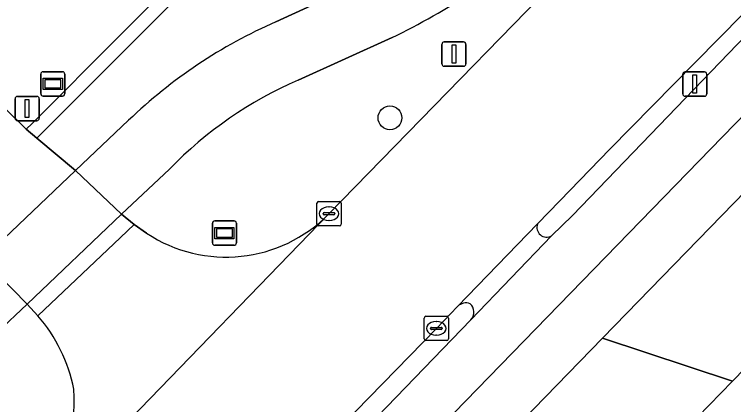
# Model space of a CAD drawing. Extents: x 162879 to 165540, y 384011 to 385181.
# Drawn here: x 164495.65 to 164525.18, y 384945.02 to 384961.05 of the extents above; entities that cross this region are included whole.
import ezdxf

# ---------------------------------------------------------------- set-up
doc = ezdxf.new("R2010")
doc.units = 0
for name, color, linetype in [('IMGEO_Boom', 7, 'Continuous'), ('IMGEO_Fietspad_gesloten', 7, 'Continuous'), ('IMGEO_Fietspad_open', 7, 'Continuous'), ('IMGEO_Grasland_overig', 7, 'Continuous'), ('IMGEO_Groenvoorziening', 7, 'Continuous'), ('IMGEO_Informatiebord', 7, 'Continuous'), ('IMGEO_Kolk', 7, 'Continuous'), ('IMGEO_Lichtmast', 7, 'Continuous'), ('IMGEO_Parkeervlak_halfverhard', 7, 'Continuous'), ('IMGEO_Rijbaan_lokaal_gesloten', 7, 'Continuous'), ('IMGEO_Rijbaan_lokaal_open', 7, 'Continuous'), ('IMGEO_Straatnaambord', 7, 'Continuous'), ('IMGEO_Verkeersbordpaal', 7, 'Continuous'), ('IMGEO_Verkeerseiland_open', 7, 'Continuous'), ('IMGEO_Voetpad_open', 7, 'Continuous')]:
    doc.layers.add(name, color=color, linetype=linetype)

msp = doc.modelspace()

# ---------------------------------------------------------------- linework, layer by layer
at = {"layer": 'IMGEO_Boom'}
msp.add_circle((164511.07, 384956.8), 0.489, dxfattribs=at)
at = {"layer": 'IMGEO_Fietspad_gesloten'}
for points in [[(164509.315, 384962.094), (164506.384, 384960.747)], [(164507.296, 384958.345), (164511.158, 384960.099)], [(164500.339, 384956.702), (164498.158, 384954.634), (164500.049, 384952.849), (164502.013, 384954.694)], [(164494.943, 384948.001), (164496.174, 384949.14), (164494.342, 384951.014), (164493.232, 384949.962)]]:
    msp.add_lwpolyline(points, dxfattribs=at)
msp.add_lwpolyline([(164500.049, 384952.849), (164498.158, 384954.634), (164494.342, 384951.014), (164496.174, 384949.14)], close=True, dxfattribs=at)
for centre, radius, start, end in [((164498.859, 384985.411), 28.142, 295.9141, 311.3947), ((164514.788, 384941.648), 20.866, 113.7511, 133.8257), ((164513.788, 384943.304), 16.382, 113.3448, 135.9507)]:
    msp.add_arc(centre, radius, start, end, dxfattribs=at)
at = {"layer": 'IMGEO_Fietspad_open'}
for points in [[(164524.725, 384956.023), (164537.041, 384968.682), (164567.524, 385000.074), (164572.387, 385005.088), (164575.549, 385008.392), (164580.902, 385013.894), (164592.668, 385025.898)], [(164519.802, 384947.755), (164525.687, 384953.807), (164538.677, 384967.165), (164538.832, 384967.325), (164543.553, 384972.197), (164570.494, 385000), (164574.636, 385004.275), (164575.904, 385005.724), (164578.843, 385008.769), (164582.343, 385012.396), (164580.902, 385013.894), (164575.549, 385008.392), (164572.387, 385005.088), (164567.524, 385000.074), (164537.041, 384968.682), (164524.725, 384956.023), (164506.984, 384937.764), (164500.817, 384931.186), (164499.936, 384930.215), (164488.315, 384917.517), (164488.668, 384917.162), (164485.525, 384913.981), (164485.186, 384914.349), (164481.909, 384911.538)], [(164534.724, 384969.556), (164534.474, 384969.277), (164525.321, 384959.818), (164518.564, 384952.792), (164517.705, 384951.948), (164514.39, 384948.504), (164507.494, 384941.357), (164506.009, 384939.832), (164503.942, 384937.706), (164500, 384933.285), (164499.383, 384932.63), (164488.554, 384920.87), (164488.194, 384920.479), (164488.033, 384920.328)], [(164481.909, 384911.538), (164485.186, 384914.349), (164488.315, 384917.517), (164499.936, 384930.215), (164500.817, 384931.186), (164506.984, 384937.764), (164524.725, 384956.023)], [(164411.37, 384762.857), (164411.594, 384763.921), (164414.61, 384778.596), (164419.563, 384795.816), (164424.399, 384809.126), (164425.889, 384812.498), (164430.304, 384821.224), (164442.115, 384843.091), (164450.828, 384858.17), (164458.393, 384870.901), (164466.27, 384883.603), (164473.71, 384895.03), (164475.209, 384897.333), (164490.313, 384915.433), (164500, 384927.045), (164502.671, 384929.959), (164505.532, 384933.005), (164510.737, 384938.434), (164511.849, 384939.577), (164513.222, 384940.989), (164519.802, 384947.755)]]:
    msp.add_lwpolyline(points, dxfattribs=at)
at = {"layer": 'IMGEO_Grasland_overig'}
msp.add_lwpolyline([(164591.39, 384940.94), (164572.865, 384950.251), (164553.695, 384960.357), (164553.562, 384960.136), (164544.172, 384965.551), (164527.732, 384948.654), (164525.133, 384945.983), (164520.34, 384941.057), (164528.863, 384932.82), (164535.957, 384927.921), (164550.294, 384918.021), (164554.696, 384914.982), (164551.295, 384907.792), (164552.816, 384906.181), (164556.8, 384901.962), (164557.323, 384901.699), (164557.847, 384901.436), (164577.751, 384922.752), (164612.572, 384901.969)], dxfattribs=at)
at = {"layer": 'IMGEO_Groenvoorziening'}
for points in [[(164494.339, 384970.22), (164489.992, 384965.301), (164488.784, 384963.681), (164493.835, 384958.524), (164494.36, 384958.057), (164496.126, 384956.335), (164496.375, 384956.567), (164500, 384960.208), (164505.582, 384965.814), (164516.533, 384976.879), (164527.873, 384988.337), (164518.226, 384996.111)], [(164508.558, 384952.853), (164520.996, 384965.63)], [(164511.158, 384960.099), (164507.296, 384958.345)], [(164502.013, 384954.694), (164500.049, 384952.849), (164500.564, 384952.424), (164501.076, 384952.062)], [(164496.613, 384948.674), (164496.174, 384949.14), (164494.943, 384948.001)]]:
    msp.add_lwpolyline(points, dxfattribs=at)
msp.add_lwpolyline([(164525.133, 384945.983), (164519.802, 384947.755), (164513.222, 384940.989), (164516.98, 384936.98), (164520.34, 384941.057)], close=True, dxfattribs=at)
for centre, radius, start, end in [((164498.859, 384985.411), 28.142, 295.9141, 311.3947), ((164513.788, 384943.304), 16.382, 113.3448, 135.9507), ((164504.338, 384956.986), 5.906, 236.472, 315.5978), ((164491.494, 384944.295), 6.736, 11.5956, 40.5454), ((164489.729, 384945.165), 8.378, 328.403, 3.3089)]:
    msp.add_arc(centre, radius, start, end, dxfattribs=at)
at = {"layer": 'IMGEO_Informatiebord'}
for p, q in [((164496.729, 384957.795), (164496.729, 384958.595)), ((164496.729, 384958.595), (164496.729, 384957.795)), ((164496.829, 384958.695), (164497.619, 384958.695)), ((164497.619, 384958.695), (164496.829, 384958.695)), ((164497.719, 384958.595), (164497.719, 384957.795)), ((164497.719, 384957.795), (164497.719, 384958.595)), ((164497.619, 384957.695), (164496.829, 384957.695)), ((164496.829, 384957.695), (164497.619, 384957.695))]:
    msp.add_line(p, q, dxfattribs=at)
for points in [[(164496.83, 384958.427), (164497.618, 384958.427), (164497.618, 384957.963), (164496.83, 384957.963), (164496.83, 384958.427)], [(164496.895, 384958.362), (164496.895, 384958.028), (164497.553, 384958.028), (164497.553, 384958.362), (164496.895, 384958.362)]]:
    msp.add_lwpolyline(points, dxfattribs=at)
for centre, start, end in [((164496.829, 384958.595), 90, 180), ((164496.829, 384958.595), 90, 180), ((164497.619, 384958.595), 0, 90), ((164497.619, 384958.595), 360, 90), ((164496.829, 384957.795), 180, 270), ((164496.829, 384957.795), 180, 270), ((164497.619, 384957.795), 270, 0), ((164497.619, 384957.795), 270, 0)]:
    msp.add_arc(centre, 0.1, start, end, dxfattribs=at)
at = {"layer": 'IMGEO_Kolk'}
for p, q in [((164508.066, 384952.437), (164508.066, 384953.289)), ((164508.141, 384953.363), (164508.993, 384953.363)), ((164509.067, 384953.289), (164509.067, 384952.437)), ((164508.368, 384952.906), (164508.766, 384952.906)), ((164508.554, 384953.143), (164508.579, 384953.143)), ((164508.325, 384952.857), (164508.325, 384952.869)), ((164508.763, 384952.82), (164508.365, 384952.82)), ((164508.577, 384952.583), (164508.552, 384952.583)), ((164508.809, 384952.869), (164508.809, 384952.857)), ((164508.993, 384952.363), (164508.141, 384952.363)), ((164512.472, 384947.725), (164512.472, 384948.577)), ((164512.547, 384948.651), (164513.399, 384948.651)), ((164513.473, 384948.577), (164513.473, 384947.725)), ((164512.731, 384948.145), (164512.731, 384948.157)), ((164512.774, 384948.194), (164513.172, 384948.194)), ((164512.96, 384948.431), (164512.985, 384948.431)), ((164513.215, 384948.157), (164513.215, 384948.145)), ((164513.169, 384948.108), (164512.771, 384948.108)), ((164512.983, 384947.871), (164512.958, 384947.871)), ((164513.399, 384947.651), (164512.547, 384947.651))]:
    msp.add_line(p, q, dxfattribs=at)
for points in [[(164508.066, 384952.437), (164508.066, 384953.289)], [(164508.141, 384953.363), (164508.993, 384953.363)], [(164509.067, 384953.289), (164509.067, 384952.437)], [(164508.993, 384952.363), (164508.141, 384952.363)], [(164512.472, 384947.725), (164512.472, 384948.577)], [(164512.547, 384948.651), (164513.399, 384948.651)], [(164513.473, 384948.577), (164513.473, 384947.725)], [(164513.399, 384947.651), (164512.547, 384947.651)]]:
    msp.add_lwpolyline(points, dxfattribs=at)
for centre, radius, start, end in [((164508.143, 384953.287), 0.0765, 91.552, 178.448), ((164508.143, 384953.287), 0.0765, 91.552, 178.448), ((164508.991, 384953.287), 0.0765, 1.552, 88.448), ((164508.991, 384953.287), 0.0765, 1.552, 88.448), ((164508.365, 384952.866), 0.0403, 85.8775, 175.7526), ((164508.77, 384952.868), 0.0386, 1.7309, 96.639), ((164508.362, 384952.856), 0.0366, 178.938, 274.7102), ((164508.766, 384952.863), 0.043, 264.8664, 352.4533), ((164508.143, 384952.439), 0.0765, 181.552, 268.448), ((164508.143, 384952.439), 0.0765, 181.552, 268.448), ((164508.991, 384952.439), 0.0765, 271.552, 358.448), ((164508.991, 384952.439), 0.0765, 271.552, 358.448), ((164512.549, 384948.575), 0.0765, 91.552, 178.448), ((164512.549, 384948.575), 0.0765, 91.552, 178.448), ((164513.397, 384948.575), 0.0765, 1.552, 88.448), ((164513.397, 384948.575), 0.0765, 1.552, 88.448), ((164512.771, 384948.154), 0.0403, 85.8775, 175.7526), ((164513.176, 384948.156), 0.0386, 1.7309, 96.639), ((164512.768, 384948.144), 0.0366, 178.938, 274.7102), ((164513.172, 384948.151), 0.043, 264.8664, 352.4533), ((164512.549, 384947.727), 0.0765, 181.552, 268.448), ((164512.549, 384947.727), 0.0765, 181.552, 268.448), ((164513.397, 384947.727), 0.0765, 271.552, 358.448), ((164513.397, 384947.727), 0.0765, 271.552, 358.448)]:
    msp.add_arc(centre, radius, start, end, dxfattribs=at)
for centre, major_axis, ratio, start_param, end_param in [((164508.553, 384952.863), (-0.387, 0.002), 0.722429, 4.712389, 7.853982), ((164508.578, 384952.863), (-0.39, 0.002), 0.717154, 1.570796, 4.712389), ((164512.959, 384948.151), (-0.387, 0.002), 0.722429, 4.712389, 7.853982), ((164512.984, 384948.151), (-0.39, 0.002), 0.717154, 1.570796, 4.712389)]:
    msp.add_ellipse(centre, major_axis=major_axis, ratio=ratio, start_param=start_param, end_param=end_param, dxfattribs=at)
at = {"layer": 'IMGEO_Lichtmast'}
for p, q in [((164523.089, 384957.79), (164523.089, 384958.59)), ((164523.089, 384958.59), (164523.089, 384957.79)), ((164523.189, 384958.69), (164523.979, 384958.69)), ((164523.979, 384958.69), (164523.189, 384958.69)), ((164524.079, 384958.59), (164524.079, 384957.79)), ((164524.079, 384957.79), (164524.079, 384958.59)), ((164523.979, 384957.69), (164523.189, 384957.69)), ((164523.189, 384957.69), (164523.979, 384957.69))]:
    msp.add_line(p, q, dxfattribs=at)
msp.add_lwpolyline([(164523.509, 384958.565), (164523.659, 384958.565), (164523.659, 384957.815), (164523.509, 384957.815), (164523.509, 384958.565)], dxfattribs=at)
for centre, start, end in [((164523.189, 384958.59), 90, 180), ((164523.189, 384958.59), 90, 180), ((164523.979, 384958.59), 0, 90), ((164523.979, 384958.59), 360, 90), ((164523.189, 384957.79), 180, 270), ((164523.189, 384957.79), 180, 270), ((164523.979, 384957.79), 270, 0), ((164523.979, 384957.79), 270, 0)]:
    msp.add_arc(centre, 0.1, start, end, dxfattribs=at)
at = {"layer": 'IMGEO_Parkeervlak_halfverhard'}
msp.add_lwpolyline([(164544.172, 384965.551), (164538.832, 384967.325), (164538.677, 384967.165), (164525.687, 384953.807), (164519.802, 384947.755), (164525.133, 384945.983), (164527.732, 384948.654)], close=True, dxfattribs=at)
at = {"layer": 'IMGEO_Rijbaan_lokaal_gesloten'}
for points in [[(164584.426, 385031.191), (164582.561, 385029.169), (164581.023, 385027.564), (164577.705, 385024.124), (164574.881, 385021.249), (164571.433, 385017.685), (164567.805, 385013.99), (164561.194, 385007.144), (164555.539, 385001.354), (164551.813, 384997.343), (164547.243, 384992.669), (164546.651, 384992.028), (164543.841, 384989.15), (164543.479, 384988.779), (164535.235, 384980.265), (164532.432, 384977.39), (164530.756, 384975.658), (164530.427, 384975.312), (164528.445, 384973.232), (164523.387, 384968.086), (164520.996, 384965.63), (164508.558, 384952.853), (164500, 384944.014), (164496.865, 384940.776)], [(164430.673, 384833.693), (164447.441, 384863.285), (164464.442, 384890.858), (164468.976, 384897.91), (164471.584, 384901.964), (164475.854, 384908.1), (164481.056, 384913.77), (164487.538, 384920.685), (164488.058, 384921.24), (164488.222, 384921.429), (164498.545, 384933.029), (164498.796, 384933.297), (164500, 384934.586), (164503.392, 384938.251), (164505.447, 384940.384), (164506.907, 384941.914), (164512.973, 384948.151), (164513.847, 384949.055), (164517.126, 384952.444), (164518.037, 384953.391), (164520.096, 384955.513), (164523.598, 384959.073), (164534.339, 384969.992)]]:
    msp.add_lwpolyline(points, dxfattribs=at)
at = {"layer": 'IMGEO_Rijbaan_lokaal_open'}
msp.add_lwpolyline([(164496.574, 384955.96), (164496.126, 384956.335), (164494.36, 384958.057), (164490.814, 384954.448), (164493.131, 384952.193), (164494.342, 384951.014), (164498.158, 384954.634)], close=True, dxfattribs=at)
for points in [[(164496.865, 384940.776), (164500, 384944.014), (164508.558, 384952.853)], [(164501.076, 384952.062), (164500.564, 384952.424), (164500, 384951.889), (164496.613, 384948.674)]]:
    msp.add_lwpolyline(points, dxfattribs=at)
for centre, radius, start, end in [((164504.338, 384956.986), 5.906, 236.472, 315.5978), ((164491.494, 384944.295), 6.736, 11.5956, 40.5454), ((164489.729, 384945.165), 8.378, 328.403, 3.3089)]:
    msp.add_arc(centre, radius, start, end, dxfattribs=at)
at = {"layer": 'IMGEO_Straatnaambord'}
for p, q in [((164503.776, 384951.669), (164503.776, 384952.469)), ((164503.776, 384952.469), (164503.776, 384951.669)), ((164503.876, 384952.569), (164504.666, 384952.569)), ((164504.666, 384952.569), (164503.876, 384952.569)), ((164504.766, 384952.469), (164504.766, 384951.669)), ((164504.766, 384951.669), (164504.766, 384952.469)), ((164504.666, 384951.569), (164503.876, 384951.569)), ((164503.876, 384951.569), (164504.666, 384951.569))]:
    msp.add_line(p, q, dxfattribs=at)
for points in [[(164503.877, 384952.301), (164504.665, 384952.301), (164504.665, 384951.837), (164503.877, 384951.837), (164503.877, 384952.301)], [(164503.942, 384952.236), (164503.942, 384951.902), (164504.6, 384951.902), (164504.6, 384952.236), (164503.942, 384952.236)]]:
    msp.add_lwpolyline(points, dxfattribs=at)
for centre, start, end in [((164503.876, 384952.469), 90, 180), ((164503.876, 384952.469), 90, 180), ((164504.666, 384952.469), 0, 90), ((164504.666, 384952.469), 360, 90), ((164503.876, 384951.669), 180, 270), ((164503.876, 384951.669), 180, 270), ((164504.666, 384951.669), 270, 0), ((164504.666, 384951.669), 270, 0)]:
    msp.add_arc(centre, 0.1, start, end, dxfattribs=at)
at = {"layer": 'IMGEO_Verkeersbordpaal'}
for p, q in [((164513.198, 384959.02), (164513.198, 384959.82)), ((164513.198, 384959.82), (164513.198, 384959.02)), ((164513.298, 384959.92), (164514.088, 384959.92)), ((164514.088, 384959.92), (164513.298, 384959.92)), ((164514.188, 384959.82), (164514.188, 384959.02)), ((164514.188, 384959.02), (164514.188, 384959.82)), ((164514.088, 384958.92), (164513.298, 384958.92)), ((164513.298, 384958.92), (164514.088, 384958.92)), ((164495.777, 384957.684), (164496.567, 384957.684)), ((164496.567, 384957.684), (164495.777, 384957.684)), ((164495.677, 384956.784), (164495.677, 384957.584)), ((164495.677, 384957.584), (164495.677, 384956.784)), ((164496.667, 384957.584), (164496.667, 384956.784)), ((164496.667, 384956.784), (164496.667, 384957.584)), ((164496.567, 384956.684), (164495.777, 384956.684)), ((164495.777, 384956.684), (164496.567, 384956.684))]:
    msp.add_line(p, q, dxfattribs=at)
for points in [[(164513.618, 384959.795), (164513.768, 384959.795), (164513.768, 384959.045), (164513.618, 384959.045), (164513.618, 384959.795)], [(164496.097, 384957.559), (164496.247, 384957.559), (164496.247, 384956.809), (164496.097, 384956.809), (164496.097, 384957.559)]]:
    msp.add_lwpolyline(points, dxfattribs=at)
for centre, start, end in [((164513.298, 384959.82), 90, 180), ((164513.298, 384959.82), 90, 180), ((164514.088, 384959.82), 0, 90), ((164514.088, 384959.82), 360, 90), ((164513.298, 384959.02), 180, 270), ((164513.298, 384959.02), 180, 270), ((164514.088, 384959.02), 270, 0), ((164514.088, 384959.02), 270, 0), ((164495.777, 384957.584), 90, 180), ((164495.777, 384957.584), 90, 180), ((164496.567, 384957.584), 0, 90), ((164496.567, 384957.584), 360, 90), ((164495.777, 384956.784), 180, 270), ((164495.777, 384956.784), 180, 270), ((164496.567, 384956.784), 270, 0), ((164496.567, 384956.784), 270, 0)]:
    msp.add_arc(centre, 0.1, start, end, dxfattribs=at)
at = {"layer": 'IMGEO_Verkeerseiland_open'}
for points in [[(164534.339, 384969.992), (164523.598, 384959.073), (164520.096, 384955.513), (164518.037, 384953.391), (164517.126, 384952.444)], [(164517.705, 384951.948), (164518.564, 384952.792), (164525.321, 384959.818), (164534.474, 384969.277), (164534.724, 384969.556)], [(164513.847, 384949.055), (164512.973, 384948.151), (164506.907, 384941.914), (164507.494, 384941.357), (164514.39, 384948.504)]]:
    msp.add_lwpolyline(points, dxfattribs=at)
for centre, radius, start, end in [((164517.511, 384952.307), 0.408, 160.4028, 298.4272), ((164514.195, 384948.7), 0.497, 69.6743, 134.4249), ((164514.052, 384948.824), 0.465, 316.5762, 47.4035)]:
    msp.add_arc(centre, radius, start, end, dxfattribs=at)
at = {"layer": 'IMGEO_Voetpad_open'}
for points in [[(164505.988, 384965.412), (164505.582, 384965.814), (164500, 384960.208), (164496.375, 384956.567), (164496.126, 384956.335), (164496.574, 384955.96), (164500, 384959.397)], [(164500, 384951.889), (164500.564, 384952.424), (164500.049, 384952.849), (164496.174, 384949.14), (164496.613, 384948.674)]]:
    msp.add_lwpolyline(points, close=True, dxfattribs=at)
for points in [[(164506.384, 384960.747), (164509.315, 384962.094), (164505.988, 384965.412), (164500, 384959.397), (164496.574, 384955.96), (164498.158, 384954.634), (164500.339, 384956.702)], [(164517.126, 384952.444), (164513.847, 384949.055)], [(164514.39, 384948.504), (164517.705, 384951.948)]]:
    msp.add_lwpolyline(points, dxfattribs=at)
for centre, radius, start, end in [((164514.788, 384941.648), 20.866, 113.7511, 133.8257), ((164517.511, 384952.307), 0.408, 160.4028, 298.4272), ((164514.195, 384948.7), 0.497, 69.6743, 134.4249), ((164514.052, 384948.824), 0.465, 316.5762, 47.4035)]:
    msp.add_arc(centre, radius, start, end, dxfattribs=at)

doc.saveas('drawing.dxf')
